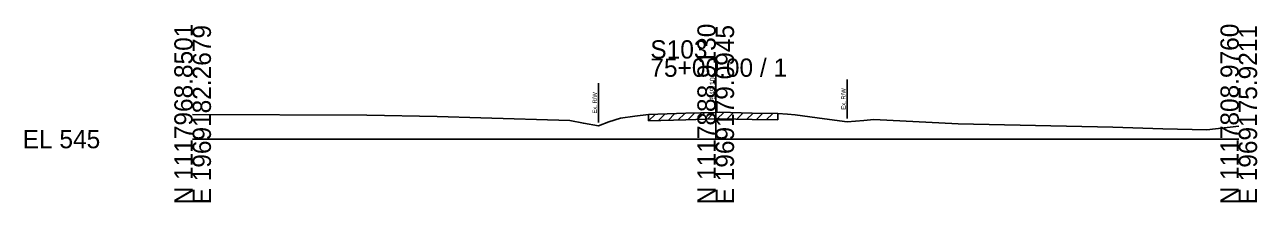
# Model space of a CAD drawing. Extents: x -26 to 163, y -10 to 24018.
# Drawn here: x -25.7 to 162.8, y 22990.3 to 23017.5 of the extents above; entities that cross this region are included whole.
import ezdxf

# ---------------------------------------------------------------- set-up
doc = ezdxf.new("R2010")
doc.units = 0
for name, color, linetype in [('RD_GPK_XS_Cell', 7, 'Continuous'), ('RD_XS_ExGround', 7, 'Continuous'), ('RD_XS_ExPaveRet', 7, 'Continuous'), ('RD_XS_ExRW', 7, 'Continuous'), ('RD_XS_TX_Elev_EX', 7, 'Continuous')]:
    doc.layers.add(name, color=color, linetype=linetype)

msp = doc.modelspace()

# ---------------------------------------------------------------- linework, layer by layer
at = {"layer": 'RD_GPK_XS_Cell'}
for p, q in [((80, 23000), (80, 23012.35)), ((0, 23000), (80, 23000)), ((80, 23000), (160, 23000))]:
    msp.add_line(p, q, dxfattribs=at)
at = {"layer": 'RD_XS_ExGround'}
msp.add_lwpolyline([(0, 23003.79), (26.63, 23003.65), (37.42, 23003.46), (44.1, 23003.25), (57.7, 23002.83), (59.76, 23002.44), (62.07, 23002.06), (63.67, 23002.63), (65.46, 23003.2), (67.61, 23003.5), (69.73, 23003.78), (75.43, 23003.96), (80, 23004.1), (80.6, 23004.12), (85.57, 23004), (89.48, 23003.93), (90.99, 23003.8), (92.15, 23003.72), (96.64, 23003.13), (100.12, 23002.66), (102.64, 23002.84), (104.18, 23003), (117.1, 23002.34), (140.73, 23001.84), (148.37, 23001.6), (155.09, 23001.43), (160, 23001.97)], dxfattribs=at)
at = {"layer": 'RD_XS_ExPaveRet'}
for p, q in [((69.73, 23002.78), (70.77, 23003.81)), ((69.73, 23002.78), (69.73, 23003.78)), ((69.73, 23002.78), (75.43, 23002.96)), ((71.23, 23002.83), (72.27, 23003.86)), ((72.73, 23002.87), (73.77, 23003.91)), ((74.23, 23002.92), (75.27, 23003.95)), ((75.43, 23002.96), (80, 23003.1)), ((75.73, 23002.97), (76.77, 23004)), ((77.23, 23003.01), (78.27, 23004.04)), ((78.73, 23003.06), (79.77, 23004.09)), ((80, 23003.1), (80.6, 23003.12)), ((80.23, 23003.11), (81.23, 23004.1)), ((80.6, 23003.12), (85.57, 23003)), ((81.73, 23003.09), (82.71, 23004.07)), ((83.23, 23003.06), (84.21, 23004.03)), ((84.73, 23003.02), (85.71, 23004)), ((85.57, 23003), (89.48, 23002.93)), ((86.23, 23002.99), (87.22, 23003.97)), ((87.73, 23002.96), (88.72, 23003.94)), ((89.48, 23003.93), (89.48, 23002.93))]:
    msp.add_line(p, q, dxfattribs=at)
at = {"layer": 'RD_XS_ExRW'}
for p, q in [((62.07, 23008.56), (62.07, 23002.56)), ((100.12, 23009.16), (100.12, 23003.16))]:
    msp.add_line(p, q, dxfattribs=at)

# ---------------------------------------------------------------- texts
at = {"layer": 'RD_GPK_XS_Cell'}
for s, p in [('N 1117968.8501', (0, 22990)), ('E 1969182.2679', (2.8, 22990)), ('N 1117888.9130', (80, 22990)), ('E 1969179.0945', (82.8, 22990)), ('N 1117808.9760', (160, 22990)), ('E 1969175.9211', (162.8, 22990))]:
    msp.add_text(s, height=2.8, rotation=90, dxfattribs=at).set_placement(p)
for s, p in [('S103', (70, 23012.35)), ('75+00.00 / 1', (70, 23009.55)), ('EL 545', (-26, 22998.6))]:
    msp.add_text(s, height=2.8, dxfattribs=at).set_placement(p)
at = {"layer": 'RD_XS_ExRW'}
for p in [(61.82, 23003.91), (99.87, 23004.51)]:
    msp.add_text('Ex. R/W ', height=0.65, rotation=90, dxfattribs=at).set_placement(p)
at = {"layer": 'RD_XS_TX_Elev_EX'}
msp.add_text('549.10', height=0.8, rotation=90, dxfattribs=at).set_placement((79.9, 23006.1))

doc.saveas('drawing.dxf')
